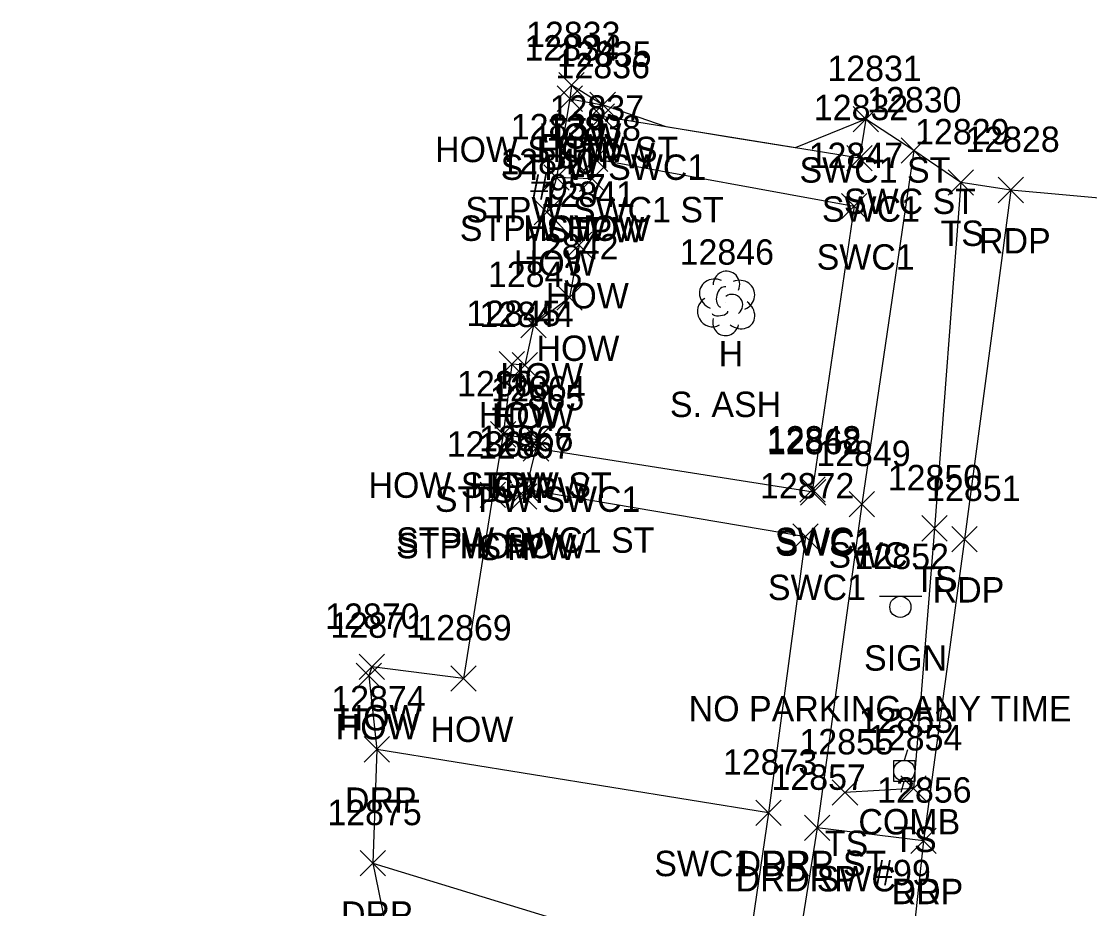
# Model space of a CAD drawing. Extents: x 1769141 to 1770911, y 735471 to 741449.
# Drawn here: x 1769931.9 to 1770016.1, y 741379 to 741448.9 of the extents above; entities that cross this region are included whole.
import ezdxf

# ---------------------------------------------------------------- set-up
doc = ezdxf.new("R2010")
doc.units = 0
for name, color, linetype in [('L_A', 7, 'Continuous'), ('L_C', 7, 'Continuous'), ('L_I', 7, 'Continuous'), ('L_TIC', 7, 'Continuous'), ('LBC', 7, 'Continuous'), ('LBF', 7, 'Continuous'), ('LELB', 7, 'Continuous'), ('LSOGP', 7, 'Continuous'), ('LTD', 7, 'Continuous'), ('P_A', 7, 'Continuous'), ('P_I', 7, 'Continuous'), ('P_TIC', 7, 'Continuous'), ('PET', 7, 'Continuous'), ('R_A', 7, 'Continuous'), ('R_I', 7, 'Continuous'), ('R_TIC', 7, 'Continuous'), ('RDP', 7, 'Continuous'), ('RSW', 7, 'Continuous'), ('S_A', 7, 'Continuous'), ('S_C', 7, 'Continuous'), ('S_I', 7, 'Continuous'), ('SSGN', 7, 'Continuous'), ('U_A', 7, 'Continuous'), ('U_C', 7, 'Continuous'), ('U_I', 7, 'Continuous'), ('UP', 7, 'Continuous')]:
    doc.layers.add(name, color=color, linetype=linetype)

msp = doc.modelspace()

# ---------------------------------------------------------------- linework, layer by layer
at = {"layer": 'L_TIC'}
for points in [[(1769974.291, 741442.901), (1769976.291, 741444.901)], [(1769976.291, 741442.901), (1769974.291, 741444.901)], [(1769974.152, 741441.842), (1769976.152, 741443.842)], [(1769976.152, 741441.842), (1769974.152, 741443.842)], [(1769974.152, 741441.842), (1769976.152, 741443.842)], [(1769976.152, 741441.842), (1769974.152, 741443.842)], [(1769976.736, 741441.354), (1769978.736, 741443.354)], [(1769978.736, 741441.354), (1769976.736, 741443.354)], [(1769976.672, 741440.446), (1769978.672, 741442.446)], [(1769978.672, 741440.446), (1769976.672, 741442.446)], [(1769976.15, 741437.106), (1769978.15, 741439.106)], [(1769978.15, 741437.106), (1769976.15, 741439.106)], [(1769973.102, 741435.641), (1769975.102, 741437.641)], [(1769975.102, 741435.641), (1769973.102, 741437.641)], [(1769973.102, 741435.641), (1769975.102, 741437.641)], [(1769975.102, 741435.641), (1769973.102, 741437.641)], [(1769975.902, 741435.53), (1769977.902, 741437.53)], [(1769977.902, 741435.53), (1769975.902, 741437.53)], [(1770004.956, 741435.244), (1770006.956, 741437.244)], [(1770006.956, 741435.244), (1770004.956, 741437.244)], [(1769972.35, 741432.895), (1769974.35, 741434.895)], [(1769974.35, 741432.895), (1769972.35, 741434.895)], [(1769974.874, 741430.319), (1769976.874, 741432.319)], [(1769976.874, 741430.319), (1769974.874, 741432.319)], [(1769974.135, 741426.187), (1769976.135, 741428.187)], [(1769976.135, 741426.187), (1769974.135, 741428.187)], [(1769971.288, 741424.015), (1769973.288, 741426.015)], [(1769973.288, 741424.015), (1769971.288, 741426.015)], [(1769969.589, 741420.94), (1769971.589, 741422.94)], [(1769971.589, 741420.94), (1769969.589, 741422.94)], [(1769970.611, 741420.852), (1769972.611, 741422.852)], [(1769972.611, 741420.852), (1769970.611, 741422.852)], [(1769968.906, 741415.403), (1769970.906, 741417.403)], [(1769970.906, 741415.403), (1769968.906, 741417.403)], [(1769968.906, 741415.403), (1769970.906, 741417.403)], [(1769970.906, 741415.403), (1769968.906, 741417.403)], [(1769971.592, 741415.009), (1769973.592, 741417.009)], [(1769973.592, 741415.009), (1769971.592, 741417.009)], [(1769971.484, 741414.3), (1769973.484, 741416.3)], [(1769973.484, 741414.3), (1769971.484, 741416.3)], [(1769970.687, 741411.076), (1769972.687, 741413.076)], [(1769972.687, 741411.076), (1769970.687, 741413.076)], [(1769968.083, 741410.641), (1769970.083, 741412.641)], [(1769970.083, 741410.641), (1769968.083, 741412.641)], [(1769968.083, 741410.641), (1769970.083, 741412.641)], [(1769970.083, 741410.641), (1769968.083, 741412.641)], [(1769970.557, 741410.5), (1769972.557, 741412.5)], [(1769972.557, 741410.5), (1769970.557, 741412.5)], [(1770002.88, 741408), (1770004.88, 741410)], [(1770004.88, 741408), (1770002.88, 741410)], [(1769958.546, 741397.083), (1769960.546, 741399.083)], [(1769960.546, 741397.083), (1769958.546, 741399.083)], [(1769958.316, 741396.377), (1769960.316, 741398.377)], [(1769960.316, 741396.377), (1769958.316, 741398.377)], [(1769965.779, 741396.173), (1769967.779, 741398.173)], [(1769967.779, 741396.173), (1769965.779, 741398.173)], [(1770001.231, 741387.505), (1770003.231, 741389.505)], [(1770003.231, 741387.505), (1770001.231, 741389.505)], [(1769995.832, 741387.196), (1769997.832, 741389.196)], [(1769997.832, 741387.196), (1769995.832, 741389.196)]]:
    msp.add_lwpolyline(points, dxfattribs=at)
at = {"layer": 'LBC'}
msp.add_lwpolyline([(1769975.291, 741443.901), (1769975.152, 741442.842), (1769974.102, 741436.641), (1769973.35, 741433.895), (1769975.874, 741431.319), (1769975.135, 741427.187), (1769972.288, 741425.015), (1769971.611, 741421.852), (1769970.589, 741421.94), (1769969.906, 741416.403), (1769969.083, 741411.641), (1769966.779, 741397.173), (1769959.546, 741398.083), (1769959.316, 741397.377)], dxfattribs=at)
at = {"layer": 'LBF'}
for points in [[(1769975.152, 741442.842), (1769977.736, 741442.354), (1769977.672, 741441.446), (1769977.15, 741438.106), (1769976.902, 741436.53), (1769974.102, 741436.641)], [(1769969.906, 741416.403), (1769972.592, 741416.009), (1769972.484, 741415.3), (1769971.687, 741412.076), (1769971.557, 741411.5), (1769969.083, 741411.641)]]:
    msp.add_lwpolyline(points, dxfattribs=at)
at = {"layer": 'LELB'}
msp.add_lwpolyline([(1770005.956, 741436.244), (1770003.88, 741409), (1770002.231, 741388.505), (1769996.832, 741388.196)], dxfattribs=at)
at = {"layer": 'LSOGP'}
msp.add_lwpolyline([(1770032.579, 741433.592), (1770009.906, 741435.648), (1770005.956, 741436.244), (1770002.253, 741438.761), (1769998.469, 741441.23), (1769992.894, 741438.973), (1769987.82, 741439.797), (1769982.746, 741440.622), (1769977.736, 741442.354), (1769975.291, 741443.901), (1769975.152, 741442.842), (1769974.102, 741436.641), (1769973.35, 741433.895), (1769975.874, 741431.319), (1769975.135, 741427.187), (1769972.288, 741425.015), (1769971.611, 741421.852), (1769970.589, 741421.94), (1769969.906, 741416.403), (1769969.083, 741411.641), (1769966.779, 741397.173), (1769959.546, 741398.083), (1769959.316, 741397.377), (1769959.945, 741391.594), (1769959.631, 741382.621), (1769962.595, 741368.129)], dxfattribs=at)
at = {"layer": 'LTD'}
msp.add_line((1769987.445, 741426.767), (1769987.445, 741426.767), dxfattribs=at)
msp.add_line((1769987.445, 741426.767), (1769987.445, 741426.767), dxfattribs=at)
msp.add_arc((1769987.492, 741428.201), 1.047, 335.52715, 180.95627, dxfattribs=at)
for centre, major_axis, ratio, start_param, end_param in [((1769986.654, 741427.434), (1.21, -0.512), 0.895232, 1.570796, 4.712389), ((1769988.487, 741427.351), (-1.141, -0.483), 0.949671, 1.570796, 4.712389), ((1769987.237, 741427.226), (-0.208, -0.792), 0.645439, 3.141593, 6.283185), ((1769987.945, 741426.601), (-0.5, 0.667), 0.989748, 3.141593, 6.283185), ((1769986.362, 741426.059), (0.584, -1.042), 0.959034, 3.141593, 6.283185), ((1769988.445, 741425.934), (-1.09, 0.792), 0.841452, 1.570796, 4.712389), ((1769986.987, 741426.017), (-0.625, -0.083), 0.423636, 0, 3.141593), ((1769987.446, 741425.267), (0.265, 1.061), 0.942809, 1.570796, 4.712389)]:
    msp.add_ellipse(centre, major_axis=major_axis, ratio=ratio, start_param=start_param, end_param=end_param, dxfattribs=at)
at = {"layer": 'P_TIC'}
for points in [[(1770008.906, 741434.648), (1770010.906, 741436.648)], [(1770010.906, 741434.648), (1770008.906, 741436.648)], [(1770005.253, 741407.158), (1770007.253, 741409.158)], [(1770007.253, 741407.158), (1770005.253, 741409.158)], [(1770002.016, 741383.397), (1770004.016, 741385.397)], [(1770004.016, 741383.397), (1770002.016, 741385.397)]]:
    msp.add_lwpolyline(points, dxfattribs=at)
at = {"layer": 'PET'}
msp.add_lwpolyline([(1770009.906, 741435.648), (1770006.253, 741408.158), (1770003.016, 741384.397), (1770001.605, 741371.259), (1769998.066, 741341.674), (1769995.289, 741323.073), (1769992.884, 741303.897), (1769991.232, 741290.013), (1769987.191, 741269.351)], dxfattribs=at)
at = {"layer": 'R_TIC'}
for points in [[(1769976.672, 741440.446), (1769978.672, 741442.446)], [(1769978.672, 741440.446), (1769976.672, 741442.446)], [(1769997.469, 741440.23), (1769999.469, 741442.23)], [(1769999.469, 741440.23), (1769997.469, 741442.23)], [(1769976.15, 741437.106), (1769978.15, 741439.106)], [(1769978.15, 741437.106), (1769976.15, 741439.106)], [(1769996.968, 741437.149), (1769998.968, 741439.149)], [(1769998.968, 741437.149), (1769996.968, 741439.149)], [(1770001.253, 741437.761), (1770003.253, 741439.761)], [(1770003.253, 741437.761), (1770001.253, 741439.761)], [(1769996.559, 741433.375), (1769998.559, 741435.375)], [(1769998.559, 741433.375), (1769996.559, 741435.375)], [(1769971.484, 741414.3), (1769973.484, 741416.3)], [(1769973.484, 741414.3), (1769971.484, 741416.3)], [(1769970.687, 741411.076), (1769972.687, 741413.076)], [(1769972.687, 741411.076), (1769970.687, 741413.076)], [(1769993.261, 741411.051), (1769995.261, 741413.051)], [(1769995.261, 741411.051), (1769993.261, 741413.051)], [(1769993.333, 741410.837), (1769995.333, 741412.837)], [(1769995.333, 741410.837), (1769993.333, 741412.837)], [(1769997.167, 741409.904), (1769999.167, 741411.904)], [(1769999.167, 741409.904), (1769997.167, 741411.904)], [(1769992.72, 741407.352), (1769994.72, 741409.352)], [(1769994.72, 741407.352), (1769992.72, 741409.352)], [(1769958.945, 741390.594), (1769960.945, 741392.594)], [(1769960.945, 741390.594), (1769958.945, 741392.594)], [(1769989.804, 741385.604), (1769991.804, 741387.604)], [(1769991.804, 741385.604), (1769989.804, 741387.604)], [(1769989.804, 741385.604), (1769991.804, 741387.604)], [(1769991.804, 741385.604), (1769989.804, 741387.604)], [(1769993.63, 741384.404), (1769995.63, 741386.404)], [(1769995.63, 741384.404), (1769993.63, 741386.404)], [(1769993.63, 741384.404), (1769995.63, 741386.404)], [(1769995.63, 741384.404), (1769993.63, 741386.404)], [(1770002.016, 741383.397), (1770004.016, 741385.397)], [(1770004.016, 741383.397), (1770002.016, 741385.397)], [(1769958.631, 741381.621), (1769960.631, 741383.621)], [(1769960.631, 741381.621), (1769958.631, 741383.621)]]:
    msp.add_lwpolyline(points, dxfattribs=at)
at = {"layer": 'RDP'}
for points in [[(1769990.804, 741386.604), (1769959.945, 741391.594)], [(1770003.016, 741384.397), (1769994.63, 741385.404)], [(1769959.631, 741382.621), (1769988.905, 741373.671)]]:
    msp.add_lwpolyline(points, dxfattribs=at)
at = {"layer": 'RSW'}
for points in [[(1769998.469, 741441.23), (1769997.968, 741438.149), (1769977.672, 741441.446)], [(1770002.253, 741438.761), (1769998.167, 741410.904), (1769994.63, 741385.404), (1769992.51, 741372.052), (1769988.422, 741343.331), (1769985.086, 741319.901), (1769983.373, 741307.794), (1769981.024, 741291.649), (1769978.074, 741269.552), (1769976.494, 741259.153), (1769972.024, 741227.141), (1769970.359, 741215.773), (1769968.856, 741206.001), (1769964.938, 741183.816), (1769961.815, 741171.157), (1769955.948, 741156.309), (1769947.606, 741141.245), (1769939.68, 741132.352), (1769935.889, 741129.019), (1769931.932, 741127.093)], [(1769977.15, 741438.106), (1769997.559, 741434.375), (1769994.261, 741412.051), (1769994.333, 741411.837), (1769972.484, 741415.3)], [(1769971.687, 741412.076), (1769993.72, 741408.352), (1769990.804, 741386.604), (1769988.905, 741373.671), (1769985.069, 741348.362), (1769967.215, 741351.207)]]:
    msp.add_lwpolyline(points, dxfattribs=at)
at = {"layer": 'SSGN'}
for p, q in [((1769999.55, 741403.647), (1770002.883, 741403.647)), ((1770001.197, 741402.814), (1770001.197, 741402.814))]:
    msp.add_line(p, q, dxfattribs=at)
msp.add_circle((1770001.197, 741402.814), 0.833, dxfattribs=at)
at = {"layer": 'UP'}
for p, q in [((1770001.751, 741391.561), (1770001.501, 741390.727)), ((1770000.668, 741389.061), (1770000.668, 741390.727)), ((1770000.668, 741390.727), (1770002.334, 741390.727)), ((1770002.334, 741390.727), (1770002.334, 741389.061)), ((1770001.501, 741389.894), (1770001.501, 741389.894)), ((1770002.334, 741389.061), (1770000.668, 741389.061)), ((1770001.251, 741388.227), (1770001.501, 741389.061))]:
    msp.add_line(p, q, dxfattribs=at)
msp.add_circle((1770001.501, 741389.894), 0.833, dxfattribs=at)

# ---------------------------------------------------------------- texts
at = {"layer": 'L_A'}
for s, p in [('HOW', (1769972.677, 741438.901)), ('HOW STPW ST', (1769964.53, 741437.842)), ('HOW', (1769972.538, 741437.842)), ('STPW', (1769974.13, 741437.354)), ('STPW SWC1', (1769969.703, 741436.446)), ('STPW SWC1 ST', (1769966.922, 741433.106)), ('STPW HOW', (1769966.48, 741431.641)), ('HOW', (1769971.487, 741431.641)), ('STPW', (1769973.296, 741431.53)), ('TS', (1770004.365, 741431.244)), ('HOW', (1769970.736, 741428.895)), ('HOW', (1769973.26, 741426.319)), ('HOW', (1769972.521, 741422.187)), ('H', (1769986.878, 741421.767)), ('HOW', (1769969.674, 741420.015)), ('HOW', (1769967.975, 741416.94)), ('HOW', (1769968.996, 741416.852)), ('HOW STPW ST', (1769959.284, 741411.403)), ('HOW', (1769967.292, 741411.403)), ('STPW', (1769968.986, 741411.009)), ('STPW SWC1', (1769964.516, 741410.3)), ('STPW SWC1 ST', (1769961.458, 741407.076)), ('STPW HOW', (1769961.461, 741406.641)), ('HOW', (1769966.469, 741406.641)), ('STPW', (1769967.951, 741406.5)), ('TS', (1770002.289, 741404)), ('HOW', (1769956.932, 741393.083)), ('HOW', (1769956.702, 741392.377)), ('HOW', (1769964.164, 741392.173)), ('TS', (1770000.64, 741383.505)), ('TS', (1769995.241, 741383.196))]:
    msp.add_text(s, height=2, dxfattribs=at).set_placement(p)
at = {"layer": 'L_C'}
for s, p in [('#957', (1769972.031, 741434.901)), ('S. ASH', (1769983.036, 741417.767))]:
    msp.add_text(s, height=2, dxfattribs=at).set_placement(p)
at = {"layer": 'L_I'}
for s, p in [('12833', (1769971.7, 741446.901)), ('12834', (1769971.562, 741445.842)), ('12834', (1769971.562, 741445.842)), ('12835', (1769974.146, 741445.354)), ('12836', (1769974.026, 741444.446)), ('12837', (1769973.56, 741441.106)), ('12839', (1769970.503, 741439.641)), ('12839', (1769970.503, 741439.641)), ('12838', (1769973.312, 741439.53)), ('12829', (1770002.357, 741439.244)), ('12840', (1769969.673, 741436.895)), ('12841', (1769972.85, 741434.319)), ('12842', (1769971.545, 741430.187)), ('12846', (1769983.8, 741429.767)), ('12843', (1769968.697, 741428.015)), ('12845', (1769966.999, 741424.94)), ('12844', (1769968.02, 741424.852)), ('12863', (1769966.268, 741419.403)), ('12863', (1769966.268, 741419.403)), ('12864', (1769968.954, 741419.009)), ('12865', (1769968.846, 741418.3)), ('12868', (1769965.445, 741414.641)), ('12868', (1769965.445, 741414.641)), ('12867', (1769967.919, 741414.5)), ('12866', (1769967.994, 741415.076)), ('12850', (1770000.203, 741412)), ('12870', (1769955.869, 741401.083)), ('12871', (1769956.293, 741400.377)), ('12869', (1769963.133, 741400.173)), ('12855', (1769993.241, 741391.196)), ('12854', (1769998.64, 741391.505))]:
    msp.add_text(s, height=2, dxfattribs=at).set_placement(p)
at = {"layer": 'P_A'}
for p in [(1770007.394, 741430.648), (1770003.741, 741403.158), (1770000.504, 741379.397)]:
    msp.add_text('RDP', height=2, dxfattribs=at).set_placement(p)
at = {"layer": 'P_I'}
for s, p in [('12828', (1770006.315, 741438.648)), ('12851', (1770003.229, 741411.158)), ('12856', (1769999.37, 741387.397))]:
    msp.add_text(s, height=2, dxfattribs=at).set_placement(p)
at = {"layer": 'R_A'}
for s, p in [('STPW SWC1', (1769969.703, 741436.446)), ('SWC1 ST', (1769993.248, 741436.23)), ('SWC ST', (1769996.749, 741433.761)), ('STPW SWC1 ST', (1769966.922, 741433.106)), ('SWC1', (1769995.008, 741433.149)), ('SWC1', (1769994.599, 741429.375)), ('STPW SWC1', (1769964.516, 741410.3)), ('STPW SWC1 ST', (1769961.458, 741407.076)), ('SWC1', (1769991.3, 741407.051)), ('SWC1', (1769991.372, 741406.837)), ('SWC', (1769995.529, 741405.904)), ('SWC1', (1769990.759, 741403.352)), ('DRP', (1769957.433, 741386.594)), ('SWC1 DRP ST', (1769981.804, 741381.604)), ('DRP', (1769988.292, 741381.604)), ('DRP SWC', (1769988.213, 741380.404)), ('DRP', (1769992.118, 741380.404)), ('DRP', (1770000.504, 741379.397)), ('DRP', (1769957.119, 741377.621))]:
    msp.add_text(s, height=2, dxfattribs=at).set_placement(p)
at = {"layer": 'R_I'}
for s, p in [('12836', (1769974.026, 741444.446)), ('12831', (1769995.445, 741444.23)), ('12830', (1769998.576, 741441.761)), ('12837', (1769973.56, 741441.106)), ('12832', (1769994.378, 741441.149)), ('12847', (1769993.969, 741437.375)), ('12865', (1769968.846, 741418.3)), ('12866', (1769967.994, 741415.076)), ('12848', (1769990.671, 741415.051)), ('12862', (1769990.695, 741414.837)), ('12849', (1769994.569, 741413.904)), ('12872', (1769990.13, 741411.352)), ('12874', (1769956.354, 741394.594)), ('12873', (1769987.214, 741389.604)), ('12873', (1769987.214, 741389.604)), ('12857', (1769991.039, 741388.404)), ('12857', (1769991.039, 741388.404)), ('12856', (1769999.37, 741387.397)), ('12875', (1769956.041, 741385.621))]:
    msp.add_text(s, height=2, dxfattribs=at).set_placement(p)
at = {"layer": 'S_A'}
msp.add_text('SIGN', height=2, dxfattribs=at).set_placement((1769998.335, 741397.794))
at = {"layer": 'S_C'}
msp.add_text('NO PARKING ANY TIME', height=2, dxfattribs=at).set_placement((1769984.516, 741393.794))
at = {"layer": 'S_I'}
msp.add_text('12852', height=2, dxfattribs=at).set_placement((1769997.586, 741405.794))
at = {"layer": 'U_A'}
msp.add_text('COMB', height=2, dxfattribs=at).set_placement((1769997.887, 741384.894))
at = {"layer": 'U_C'}
msp.add_text('#99', height=2, dxfattribs=at).set_placement((1769999.131, 741380.894))
at = {"layer": 'U_I'}
msp.add_text('12853', height=2, dxfattribs=at).set_placement((1769997.91, 741392.894))

doc.saveas('drawing.dxf')
